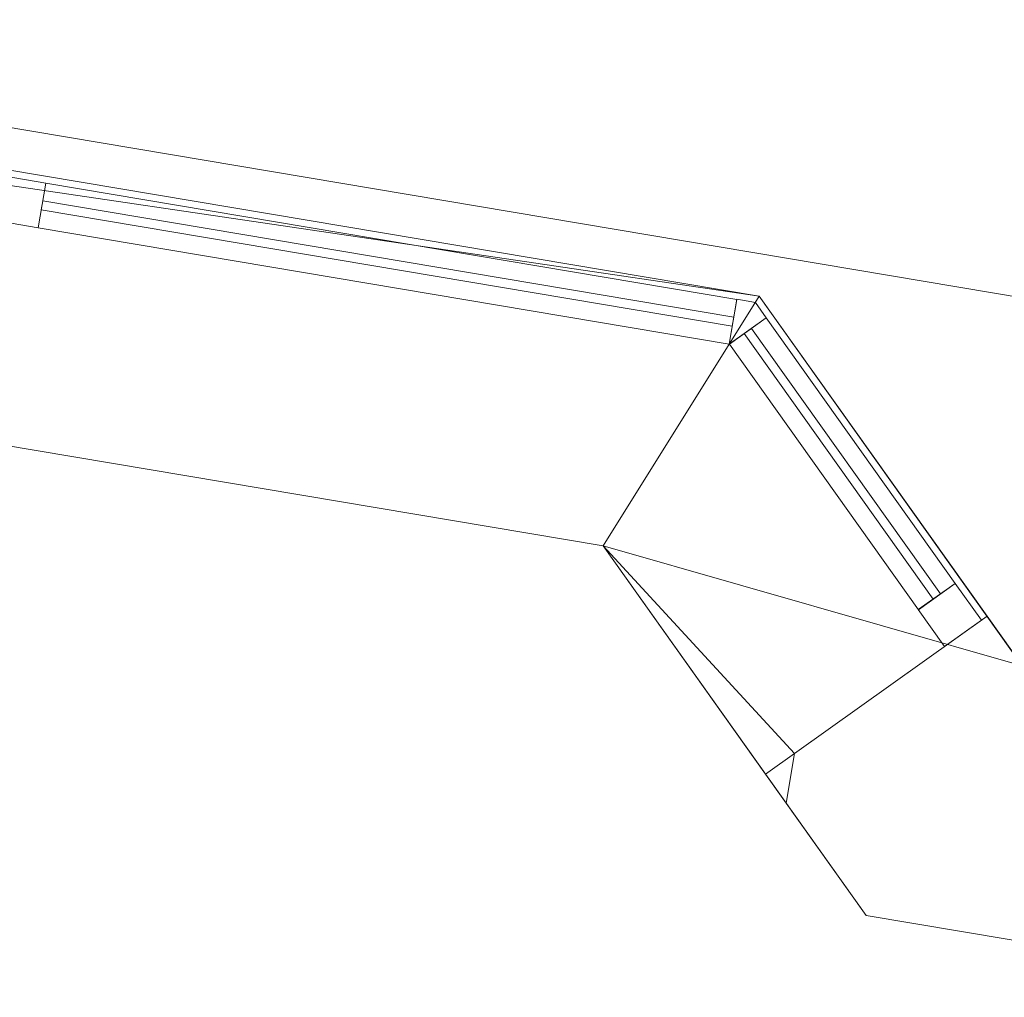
# Model space of a CAD drawing. Header units: millimetres. Extents: x -430348 to -225823, y -86243 to 5084.
# Tile 711 of 1056: x -352265 to -351180, y -1847 to -769. Entities that reach past the tile are written whole.
import ezdxf

# ---------------------------------------------------------------- set-up
doc = ezdxf.new("R2010")
doc.units = ezdxf.units.MM
for name, color, linetype, lineweight in [('A-GLAZ-CURT', 52, 'Continuous', 9), ('A-GLAZ-CWMG', 51, 'Continuous', 9), ('A-ROOF', 132, 'Continuous', 9), ('A-WALL', 113, 'Continuous', 9)]:
    doc.layers.add(name, color=color, linetype=linetype, lineweight=lineweight)

# ---------------------------------------------------------------- blocks, each defined once
blk = doc.blocks.new('System Panel - Glazed-518779-_3D_ Copy 1')
at = {"layer": 'A-GLAZ-CURT', "transparency": 33554471}
mesh = blk.add_polyface(dxfattribs=at)
corners = [(-386.3, 5), (-386.3, 5, 575), (386.3, 5, 575), (386.3, 5)]
mesh.append_faces([[corners[k] for k in face] for face in [(1, 2, 3, 0)]])
mesh = blk.add_polyface(dxfattribs=at)
corners = [(386.3, -5), (-386.3, -5), (-386.3, 5), (386.3, 5)]
mesh.append_faces([[corners[k] for k in face] for face in [(0, 1, 2, 3)]])
mesh = blk.add_polyface(dxfattribs=at)
corners = [(-386.3, -5, 575), (386.3, -5, 575), (386.3, 5, 575), (-386.3, 5, 575)]
mesh.append_faces([[corners[k] for k in face] for face in [(0, 1, 2, 3)]])
mesh = blk.add_polyface(dxfattribs=at)
corners = [(-386.3, -5), (-386.3, -5, 575), (-386.3, 5, 575), (-386.3, 5)]
mesh.append_faces([[corners[k] for k in face] for face in [(0, 1, 2, 3)]])
mesh = blk.add_polyface(dxfattribs=at)
corners = [(386.3, -5, 575), (386.3, -5), (386.3, 5), (386.3, 5, 575)]
mesh.append_faces([[corners[k] for k in face] for face in [(0, 1, 2, 3)]])
mesh = blk.add_polyface(dxfattribs=at)
corners = [(-386.3, -5), (386.3, -5), (386.3, -5, 575), (-386.3, -5, 575)]
mesh.append_faces([[corners[k] for k in face] for face in [(2, 3, 0, 1)]])
blk = doc.blocks.new('Quad Corner Mullion - Quad Mullion 1-518579-_3D_ Copy 1')
at = {"layer": 'A-GLAZ-CWMG'}
mesh = blk.add_polyface(dxfattribs=at)
corners = [(25, 10.4), (10.4, 25), (-10.4, 25), (-10.4, -25)]
mesh.append_faces([[corners[k] for k in face] for face in [(0, 1, 2, 3)]])
mesh = blk.add_polyface(dxfattribs=at)
corners = [(-10.4, 25), (10.4, 25), (10.4, 25, -650), (-10.4, 25, -650)]
mesh.append_faces([[corners[k] for k in face] for face in [(3, 0, 1, 2)]])
mesh = blk.add_polyface(dxfattribs=at)
corners = [(-10.4, -25), (-10.4, 25), (-10.4, 25, -650), (-10.4, -25, -650)]
mesh.append_faces([[corners[k] for k in face] for face in [(0, 1, 2, 3)]])
mesh = blk.add_polyface(dxfattribs=at)
corners = [(10.4, 25), (25, 10.4), (25, 10.4, -650), (10.4, 25, -650)]
mesh.append_faces([[corners[k] for k in face] for face in [(0, 1, 2, 3)]])
mesh = blk.add_polyface(dxfattribs=at)
corners = [(25, 10.4), (-10.4, -25), (-10.4, -25, -650), (25, 10.4, -650)]
mesh.append_faces([[corners[k] for k in face] for face in [(0, 1, 2, 3)]])
blk = doc.blocks.new('Rectangular Mullion - 50mm x 50mm-518586-_3D_ Copy 1')
at = {"layer": 'A-GLAZ-CWMG'}
mesh = blk.add_polyface(dxfattribs=at)
corners = [(0, 25), (-50, 25), (-50, -25), (0, -25)]
mesh.append_faces([[corners[k] for k in face] for face in [(2, 3, 0, 1)]])
mesh = blk.add_polyface(dxfattribs=at)
corners = [(0, 25, -772.6), (0, -25, -772.6), (-50, -25, -772.6), (-50, 25, -772.6)]
mesh.append_faces([[corners[k] for k in face] for face in [(0, 1, 2, 3)]])
mesh = blk.add_polyface(dxfattribs=at)
corners = [(-50, 25), (0, 25), (0, 25, -772.6), (-50, 25, -772.6)]
mesh.append_faces([[corners[k] for k in face] for face in [(0, 1, 2, 3)]])
mesh = blk.add_polyface(dxfattribs=at)
corners = [(-50, -25), (-50, 25), (-50, 25, -772.6), (-50, -25, -772.6)]
mesh.append_faces([[corners[k] for k in face] for face in [(0, 1, 2, 3)]])
mesh = blk.add_polyface(dxfattribs=at)
corners = [(0, 25), (0, -25), (0, -25, -772.6), (0, 25, -772.6)]
mesh.append_faces([[corners[k] for k in face] for face in [(0, 1, 2, 3)]])
mesh = blk.add_polyface(dxfattribs=at)
corners = [(0, -25), (-50, -25), (-50, -25, -772.6), (0, -25, -772.6)]
mesh.append_faces([[corners[k] for k in face] for face in [(0, 1, 2, 3)]])
blk = doc.blocks.new('System Panel - Glazed-518584-_3D_ Copy 1')
at = {"layer": 'A-GLAZ-CURT', "transparency": 33554471}
mesh = blk.add_polyface(dxfattribs=at)
corners = [(-179.6, 5), (-179.6, 5, 575), (179.6, 5, 575), (179.6, 5)]
mesh.append_faces([[corners[k] for k in face] for face in [(2, 3, 0, 1)]])
mesh = blk.add_polyface(dxfattribs=at)
corners = [(179.6, -5), (-179.6, -5), (-179.6, 5), (179.6, 5)]
mesh.append_faces([[corners[k] for k in face] for face in [(3, 0, 1, 2)]])
mesh = blk.add_polyface(dxfattribs=at)
corners = [(-179.6, -5, 575), (179.6, -5, 575), (179.6, 5, 575), (-179.6, 5, 575)]
mesh.append_faces([[corners[k] for k in face] for face in [(3, 0, 1, 2)]])
mesh = blk.add_polyface(dxfattribs=at)
corners = [(-179.6, -5), (-179.6, -5, 575), (-179.6, 5, 575), (-179.6, 5)]
mesh.append_faces([[corners[k] for k in face] for face in [(3, 0, 1, 2)]])
mesh = blk.add_polyface(dxfattribs=at)
corners = [(179.6, -5, 575), (179.6, -5), (179.6, 5), (179.6, 5, 575)]
mesh.append_faces([[corners[k] for k in face] for face in [(3, 0, 1, 2)]])
mesh = blk.add_polyface(dxfattribs=at)
corners = [(-179.6, -5), (179.6, -5), (179.6, -5, 575), (-179.6, -5, 575)]
mesh.append_faces([[corners[k] for k in face] for face in [(3, 0, 1, 2)]])
blk = doc.blocks.new('Rectangular Mullion - 50mm x 50mm-430066-_3D_ Copy 1')
at = {"layer": 'A-GLAZ-CWMG'}
mesh = blk.add_polyface(dxfattribs=at)
corners = [(0, 25), (-50, 25), (-50, -25), (0, -25)]
mesh.append_faces([[corners[k] for k in face] for face in [(2, 3, 0, 1)]])
mesh = blk.add_polyface(dxfattribs=at)
corners = [(-50, 25), (0, 25), (0, 25, -650), (-50, 25, -650)]
mesh.append_faces([[corners[k] for k in face] for face in [(0, 1, 2, 3)]])
mesh = blk.add_polyface(dxfattribs=at)
corners = [(-50, -25), (-50, 25), (-50, 25, -650), (-50, -25, -650)]
mesh.append_faces([[corners[k] for k in face] for face in [(0, 1, 2, 3)]])
mesh = blk.add_polyface(dxfattribs=at)
corners = [(0, 25), (0, -25), (0, -25, -650), (0, 25, -650)]
mesh.append_faces([[corners[k] for k in face] for face in [(0, 1, 2, 3)]])
mesh = blk.add_polyface(dxfattribs=at)
corners = [(0, -25), (-50, -25), (-50, -25, -650), (0, -25, -650)]
mesh.append_faces([[corners[k] for k in face] for face in [(0, 1, 2, 3)]])
blk = doc.blocks.new('Rectangular Mullion - 50mm x 50mm-518581-_3D_ Copy 1')
at = {"layer": 'A-GLAZ-CWMG'}
mesh = blk.add_polyface(dxfattribs=at)
corners = [(0, 25), (-50, 25), (-50, -25), (0, -25)]
mesh.append_faces([[corners[k] for k in face] for face in [(3, 0, 1, 2)]])
mesh = blk.add_polyface(dxfattribs=at)
corners = [(0, 25, -359.3), (0, -25, -359.3), (-50, -25, -359.3), (-50, 25, -359.3)]
mesh.append_faces([[corners[k] for k in face] for face in [(3, 0, 1, 2)]])
mesh = blk.add_polyface(dxfattribs=at)
corners = [(-50, 25), (0, 25), (0, 25, -359.3), (-50, 25, -359.3)]
mesh.append_faces([[corners[k] for k in face] for face in [(3, 0, 1, 2)]])
mesh = blk.add_polyface(dxfattribs=at)
corners = [(-50, -25), (-50, 25), (-50, 25, -359.3), (-50, -25, -359.3)]
mesh.append_faces([[corners[k] for k in face] for face in [(3, 0, 1, 2)]])
mesh = blk.add_polyface(dxfattribs=at)
corners = [(0, 25), (0, -25), (0, -25, -359.3), (0, 25, -359.3)]
mesh.append_faces([[corners[k] for k in face] for face in [(3, 0, 1, 2)]])
mesh = blk.add_polyface(dxfattribs=at)
corners = [(0, -25), (-50, -25), (-50, -25, -359.3), (0, -25, -359.3)]
mesh.append_faces([[corners[k] for k in face] for face in [(3, 0, 1, 2)]])
blk = doc.blocks.new('Rectangular Mullion - 50mm x 50mm-518582-_3D_ Copy 1')
at = {"layer": 'A-GLAZ-CWMG'}
mesh = blk.add_polyface(dxfattribs=at)
corners = [(0, 25), (-50, 25), (-50, -25), (0, -25)]
mesh.append_faces([[corners[k] for k in face] for face in [(2, 3, 0, 1)]])
mesh = blk.add_polyface(dxfattribs=at)
corners = [(0, 25, -359.3), (0, -25, -359.3), (-50, -25, -359.3), (-50, 25, -359.3)]
mesh.append_faces([[corners[k] for k in face] for face in [(0, 1, 2, 3)]])
mesh = blk.add_polyface(dxfattribs=at)
corners = [(-50, 25), (0, 25), (0, 25, -359.3), (-50, 25, -359.3)]
mesh.append_faces([[corners[k] for k in face] for face in [(3, 0, 1, 2)]])
mesh = blk.add_polyface(dxfattribs=at)
corners = [(-50, -25), (-50, 25), (-50, 25, -359.3), (-50, -25, -359.3)]
mesh.append_faces([[corners[k] for k in face] for face in [(3, 0, 1, 2)]])
mesh = blk.add_polyface(dxfattribs=at)
corners = [(0, 25), (0, -25), (0, -25, -359.3), (0, 25, -359.3)]
mesh.append_faces([[corners[k] for k in face] for face in [(3, 0, 1, 2)]])
mesh = blk.add_polyface(dxfattribs=at)
corners = [(0, -25), (-50, -25), (-50, -25, -359.3), (0, -25, -359.3)]
mesh.append_faces([[corners[k] for k in face] for face in [(3, 0, 1, 2)]])
blk = doc.blocks.new('Rectangular Mullion - 50mm x 50mm-518585-_3D_ Copy 1')
at = {"layer": 'A-GLAZ-CWMG'}
mesh = blk.add_polyface(dxfattribs=at)
corners = [(0, 25), (-50, 25), (-50, -25), (0, -25)]
mesh.append_faces([[corners[k] for k in face] for face in [(3, 0, 1, 2)]])
mesh = blk.add_polyface(dxfattribs=at)
corners = [(0, 25, -772.6), (0, -25, -772.6), (-50, -25, -772.6), (-50, 25, -772.6)]
mesh.append_faces([[corners[k] for k in face] for face in [(3, 0, 1, 2)]])
mesh = blk.add_polyface(dxfattribs=at)
corners = [(-50, 25), (0, 25), (0, 25, -772.6), (-50, 25, -772.6)]
mesh.append_faces([[corners[k] for k in face] for face in [(0, 1, 2, 3)]])
mesh = blk.add_polyface(dxfattribs=at)
corners = [(-50, -25), (-50, 25), (-50, 25, -772.6), (-50, -25, -772.6)]
mesh.append_faces([[corners[k] for k in face] for face in [(0, 1, 2, 3)]])
mesh = blk.add_polyface(dxfattribs=at)
corners = [(0, 25), (0, -25), (0, -25, -772.6), (0, 25, -772.6)]
mesh.append_faces([[corners[k] for k in face] for face in [(0, 1, 2, 3)]])
mesh = blk.add_polyface(dxfattribs=at)
corners = [(0, -25), (-50, -25), (-50, -25, -772.6), (0, -25, -772.6)]
mesh.append_faces([[corners[k] for k in face] for face in [(0, 1, 2, 3)]])
blk = doc.blocks.new('Quad Corner Mullion - Quad Mullion 1-518596-_3D_ Copy 1')
at = {"layer": 'A-GLAZ-CWMG'}
mesh = blk.add_polyface(dxfattribs=at)
corners = [(25, 10.4, -650), (-10.4, -25, -650), (-10.4, 25, -650), (10.4, 25, -650)]
mesh.append_faces([[corners[k] for k in face] for face in [(2, 3, 0, 1)]])
mesh = blk.add_polyface(dxfattribs=at)
corners = [(-10.4, 25), (10.4, 25), (10.4, 25, -650), (-10.4, 25, -650)]
mesh.append_faces([[corners[k] for k in face] for face in [(3, 0, 1, 2)]])
mesh = blk.add_polyface(dxfattribs=at)
corners = [(-10.4, -25), (-10.4, 25), (-10.4, 25, -650), (-10.4, -25, -650)]
mesh.append_faces([[corners[k] for k in face] for face in [(3, 0, 1, 2)]])
mesh = blk.add_polyface(dxfattribs=at)
corners = [(10.4, 25), (25, 10.4), (25, 10.4, -650), (10.4, 25, -650)]
mesh.append_faces([[corners[k] for k in face] for face in [(0, 1, 2, 3)]])
mesh = blk.add_polyface(dxfattribs=at)
corners = [(25, 10.4), (-10.4, -25), (-10.4, -25, -650), (25, 10.4, -650)]
mesh.append_faces([[corners[k] for k in face] for face in [(3, 0, 1, 2)]])
blk = doc.blocks.new('Rectangular Mullion - 50mm x 50mm-386504-_3D_ Copy 1')
at = {"layer": 'A-GLAZ-CWMG'}
mesh = blk.add_polyface(dxfattribs=at)
corners = [(0, 25, -650), (0, -25, -650), (-50, -25, -650), (-50, 25, -650)]
mesh.append_faces([[corners[k] for k in face] for face in [(3, 0, 1, 2)]])
mesh = blk.add_polyface(dxfattribs=at)
corners = [(-50, 25), (0, 25), (0, 25, -650), (-50, 25, -650)]
mesh.append_faces([[corners[k] for k in face] for face in [(3, 0, 1, 2)]])
mesh = blk.add_polyface(dxfattribs=at)
corners = [(-50, -25), (-50, 25), (-50, 25, -650), (-50, -25, -650)]
mesh.append_faces([[corners[k] for k in face] for face in [(3, 0, 1, 2)]])
mesh = blk.add_polyface(dxfattribs=at)
corners = [(0, 25), (0, -25), (0, -25, -650), (0, 25, -650)]
mesh.append_faces([[corners[k] for k in face] for face in [(3, 0, 1, 2)]])
mesh = blk.add_polyface(dxfattribs=at)
corners = [(0, -25), (-50, -25), (-50, -25, -650), (0, -25, -650)]
mesh.append_faces([[corners[k] for k in face] for face in [(3, 0, 1, 2)]])
blk = doc.blocks.new('Rectangular Mullion - 50mm x 50mm-386276-_3D_ Copy 1')
at = {"layer": 'A-GLAZ-CWMG'}
mesh = blk.add_polyface(dxfattribs=at)
corners = [(25, 25), (-25, 25), (-25, -25), (25, -25)]
mesh.append_faces([[corners[k] for k in face] for face in [(2, 3, 0, 1)]])
mesh = blk.add_polyface(dxfattribs=at)
corners = [(-25, 25), (25, 25), (25, 25, -650), (-25, 25, -650)]
mesh.append_faces([[corners[k] for k in face] for face in [(3, 0, 1, 2)]])
mesh = blk.add_polyface(dxfattribs=at)
corners = [(-25, -25), (-25, 25), (-25, 25, -650), (-25, -25, -650)]
mesh.append_faces([[corners[k] for k in face] for face in [(3, 0, 1, 2)]])
mesh = blk.add_polyface(dxfattribs=at)
corners = [(25, 25), (25, -25), (25, -25, -650), (25, 25, -650)]
mesh.append_faces([[corners[k] for k in face] for face in [(3, 0, 1, 2)]])
mesh = blk.add_polyface(dxfattribs=at)
corners = [(25, -25), (-25, -25), (-25, -25, -650), (25, -25, -650)]
mesh.append_faces([[corners[k] for k in face] for face in [(3, 0, 1, 2)]])
blk = doc.blocks.new('Rectangular Mullion - 50mm x 50mm-518587-_3D_ Copy 1')
at = {"layer": 'A-GLAZ-CWMG'}
mesh = blk.add_polyface(dxfattribs=at)
corners = [(25, 25), (-25, 25), (-25, -25), (25, -25)]
mesh.append_faces([[corners[k] for k in face] for face in [(2, 3, 0, 1)]])
mesh = blk.add_polyface(dxfattribs=at)
corners = [(25, 25, -772.6), (25, -25, -772.6), (-25, -25, -772.6), (-25, 25, -772.6)]
mesh.append_faces([[corners[k] for k in face] for face in [(0, 1, 2, 3)]])
mesh = blk.add_polyface(dxfattribs=at)
corners = [(-25, 25), (25, 25), (25, 25, -772.6), (-25, 25, -772.6)]
mesh.append_faces([[corners[k] for k in face] for face in [(0, 1, 2, 3)]])
mesh = blk.add_polyface(dxfattribs=at)
corners = [(-25, -25), (-25, 25), (-25, 25, -772.6), (-25, -25, -772.6)]
mesh.append_faces([[corners[k] for k in face] for face in [(0, 1, 2, 3)]])
mesh = blk.add_polyface(dxfattribs=at)
corners = [(25, 25), (25, -25), (25, -25, -772.6), (25, 25, -772.6)]
mesh.append_faces([[corners[k] for k in face] for face in [(0, 1, 2, 3)]])
mesh = blk.add_polyface(dxfattribs=at)
corners = [(25, -25), (-25, -25), (-25, -25, -772.6), (25, -25, -772.6)]
mesh.append_faces([[corners[k] for k in face] for face in [(0, 1, 2, 3)]])
blk = doc.blocks.new('Rectangular Mullion - 50mm x 50mm-430063-_3D_ Copy 1')
at = {"layer": 'A-GLAZ-CWMG'}
mesh = blk.add_polyface(dxfattribs=at)
corners = [(25, 25, -650), (25, -25, -650), (-25, -25, -650), (-25, 25, -650)]
mesh.append_faces([[corners[k] for k in face] for face in [(0, 1, 2, 3)]])
mesh = blk.add_polyface(dxfattribs=at)
corners = [(-25, 25), (25, 25), (25, 25, -650), (-25, 25, -650)]
mesh.append_faces([[corners[k] for k in face] for face in [(0, 1, 2, 3)]])
mesh = blk.add_polyface(dxfattribs=at)
corners = [(-25, -25), (-25, 25), (-25, 25, -650), (-25, -25, -650)]
mesh.append_faces([[corners[k] for k in face] for face in [(0, 1, 2, 3)]])
mesh = blk.add_polyface(dxfattribs=at)
corners = [(25, 25), (25, -25), (25, -25, -650), (25, 25, -650)]
mesh.append_faces([[corners[k] for k in face] for face in [(0, 1, 2, 3)]])
mesh = blk.add_polyface(dxfattribs=at)
corners = [(25, -25), (-25, -25), (-25, -25, -650), (25, -25, -650)]
mesh.append_faces([[corners[k] for k in face] for face in [(0, 1, 2, 3)]])
blk = doc.blocks.new('Rectangular Mullion - 50mm x 50mm-518583-_3D_ Copy 1')
at = {"layer": 'A-GLAZ-CWMG'}
mesh = blk.add_polyface(dxfattribs=at)
corners = [(25, 25), (-25, 25), (-25, -25), (25, -25)]
mesh.append_faces([[corners[k] for k in face] for face in [(2, 3, 0, 1)]])
mesh = blk.add_polyface(dxfattribs=at)
corners = [(25, 25, -359.3), (25, -25, -359.3), (-25, -25, -359.3), (-25, 25, -359.3)]
mesh.append_faces([[corners[k] for k in face] for face in [(0, 1, 2, 3)]])
mesh = blk.add_polyface(dxfattribs=at)
corners = [(-25, 25), (25, 25), (25, 25, -359.3), (-25, 25, -359.3)]
mesh.append_faces([[corners[k] for k in face] for face in [(3, 0, 1, 2)]])
mesh = blk.add_polyface(dxfattribs=at)
corners = [(-25, -25), (-25, 25), (-25, 25, -359.3), (-25, -25, -359.3)]
mesh.append_faces([[corners[k] for k in face] for face in [(3, 0, 1, 2)]])
mesh = blk.add_polyface(dxfattribs=at)
corners = [(25, 25), (25, -25), (25, -25, -359.3), (25, 25, -359.3)]
mesh.append_faces([[corners[k] for k in face] for face in [(3, 0, 1, 2)]])
mesh = blk.add_polyface(dxfattribs=at)
corners = [(25, -25), (-25, -25), (-25, -25, -359.3), (25, -25, -359.3)]
mesh.append_faces([[corners[k] for k in face] for face in [(3, 0, 1, 2)]])

msp = doc.modelspace()

# ---------------------------------------------------------------- block references
at = {"layer": 'A-GLAZ-CURT', "transparency": 33554471}
for name, p, rotation in [('System Panel - Glazed-518779-_3D_ Copy 1', (-351859.8, -1038, 62007.6), 170.4526997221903), ('System Panel - Glazed-518779-_3D_ Copy 1', (-351859.8, -1038, 59507.6), 170.4526997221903), ('System Panel - Glazed-518779-_3D_ Copy 1', (-351859.8, -1038, 62632.6), 170.4526997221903), ('System Panel - Glazed-518779-_3D_ Copy 1', (-351859.8, -1038, 60132.6), 170.4526997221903), ('System Panel - Glazed-518584-_3D_ Copy 1', (-351358.4, -1258.6, 62007.6), 125.4526997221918), ('System Panel - Glazed-518584-_3D_ Copy 1', (-351358.4, -1258.6, 59507.6), 125.4526997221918), ('System Panel - Glazed-518584-_3D_ Copy 1', (-351358.4, -1258.6, 62632.6), 125.4526997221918), ('System Panel - Glazed-518584-_3D_ Copy 1', (-351358.4, -1258.6, 60132.6), 125.4526997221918)]:
    msp.add_blockref(name, p, dxfattribs=dict(at, rotation=rotation))
at = {"layer": 'A-GLAZ-CWMG', "extrusion": (0, 0, -1), "rotation": 9.547300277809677}
for name, p in [('Rectangular Mullion - 50mm x 50mm-386276-_3D_ Copy 1', (352265.4, -969.8, -61957.6)), ('Rectangular Mullion - 50mm x 50mm-430063-_3D_ Copy 1', (352265.4, -969.8, -62607.6)), ('Rectangular Mullion - 50mm x 50mm-386276-_3D_ Copy 1', (352265.4, -969.8, -59457.6)), ('Rectangular Mullion - 50mm x 50mm-430063-_3D_ Copy 1', (352265.4, -969.8, -60107.6))]:
    msp.add_blockref(name, p, dxfattribs=at)
at = {"layer": 'A-GLAZ-CWMG', "extrusion": (0.986149, -0.165862, 0), "rotation": 270}
for p in [(-59383.8, 61957.6, -346427.7), (-59383.8, 59457.6, -346427.7)]:
    msp.add_blockref('Rectangular Mullion - 50mm x 50mm-518586-_3D_ Copy 1', p, dxfattribs=at)
at = {"layer": 'A-GLAZ-CWMG', "extrusion": (-0.986149, 0.165862, 0), "rotation": 90}
for name, p in [('Rectangular Mullion - 50mm x 50mm-518585-_3D_ Copy 1', (59383.8, 63257.6, 347200.3)), ('Rectangular Mullion - 50mm x 50mm-518585-_3D_ Copy 1', (59383.8, 60757.6, 347200.3)), ('Rectangular Mullion - 50mm x 50mm-518587-_3D_ Copy 1', (59383.8, 62607.6, 347200.3)), ('Rectangular Mullion - 50mm x 50mm-518587-_3D_ Copy 1', (59383.8, 60107.6, 347200.3))]:
    msp.add_blockref(name, p, dxfattribs=at)
at = {"layer": 'A-GLAZ-CWMG'}
for name, p, rotation in [('Quad Corner Mullion - Quad Mullion 1-518579-_3D_ Copy 1', (-351468.6, -1103.8, 63257.6), 350.4526997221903), ('Quad Corner Mullion - Quad Mullion 1-518579-_3D_ Copy 1', (-351468.6, -1103.8, 60757.6), 350.4526997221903), ('Quad Corner Mullion - Quad Mullion 1-518596-_3D_ Copy 1', (-351468.6, -1103.8, 62607.6), 350.4526997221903), ('Quad Corner Mullion - Quad Mullion 1-518596-_3D_ Copy 1', (-351468.6, -1103.8, 60107.6), 350.4526997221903), ('Rectangular Mullion - 50mm x 50mm-430066-_3D_ Copy 1', (-351225.2, -1445.7, 63257.6), 305.4526997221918), ('Rectangular Mullion - 50mm x 50mm-430066-_3D_ Copy 1', (-351225.2, -1445.7, 60757.6), 305.4526997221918), ('Rectangular Mullion - 50mm x 50mm-386504-_3D_ Copy 1', (-351225.2, -1445.7, 62607.6), 305.4526997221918), ('Rectangular Mullion - 50mm x 50mm-386504-_3D_ Copy 1', (-351225.2, -1445.7, 60107.6), 305.4526997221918)]:
    msp.add_blockref(name, p, dxfattribs=dict(at, rotation=rotation))
at = {"layer": 'A-GLAZ-CWMG', "extrusion": (-0.580031, 0.814595, 0), "rotation": 90}
for name, p in [('Rectangular Mullion - 50mm x 50mm-518581-_3D_ Copy 1', (286944.7, 63257.6, 202953)), ('Rectangular Mullion - 50mm x 50mm-518581-_3D_ Copy 1', (286944.7, 60757.6, 202953)), ('Rectangular Mullion - 50mm x 50mm-518583-_3D_ Copy 1', (286944.7, 62607.6, 202953)), ('Rectangular Mullion - 50mm x 50mm-518583-_3D_ Copy 1', (286944.7, 60107.6, 202953))]:
    msp.add_blockref(name, p, dxfattribs=at)
at = {"layer": 'A-GLAZ-CWMG', "extrusion": (0.580031, -0.814595, 0), "rotation": 270}
for p in [(-286944.7, 61957.6, -202593.7), (-286944.7, 59457.6, -202593.7)]:
    msp.add_blockref('Rectangular Mullion - 50mm x 50mm-518582-_3D_ Copy 1', p, dxfattribs=at)

# ---------------------------------------------------------------- meshes
at = {"layer": 'A-ROOF'}
mesh = msp.add_polyface(dxfattribs=at)
corners = [(-360412.7, 480.5, 63257.6), (-360412.7, 480.5, 63357.6), (-335956.2, -3632.8, 63357.6), (-335956.2, -3632.8, 63257.6)]
mesh.append_faces([[corners[k] for k in face] for face in [(2, 3, 0, 1)]])
mesh = msp.add_polyface(dxfattribs=at)
corners = [(-335956.2, -3632.8, 63357.6), (-360412.7, 480.5, 63357.6), (-357333, -3637.3, 65907.6), (-355277.9, -3983, 65907.6), (-355180.4, -3403.2, 65485.3), (-354376.7, -3538.4, 65485.3), (-354474.2, -4118.1, 65907.6), (-343029.9, -6043, 65907.6), (-342932.4, -5463.2, 65485.3), (-342128.7, -5598.4, 65485.3), (-342226.2, -6178.1, 65907.6), (-340055.7, -6543.2, 65907.6)]
mesh.append_faces([[corners[k] for k in face] for face in [(4, 1, 2, 3)]], dxfattribs={"vtx0": -1})
mesh.append_faces([[corners[k] for k in face] for face in [(1, 4, 5, 0)]], dxfattribs={"vtx0": -1, "vtx2": -1})
mesh.append_faces([[corners[k] for k in face] for face in [(11, 0, 9, 10), (7, 8, 5, 6)]], dxfattribs={"vtx1": -1})
mesh.append_faces([[corners[k] for k in face] for face in [(8, 9, 0, 5)]], dxfattribs={"vtx1": -1, "vtx2": -1, "vtx3": -1})
mesh = msp.add_polyface(dxfattribs=at)
corners = [(-360412.7, 480.5, 63257.6), (-335956.2, -3632.8, 63257.6), (-340055.7, -6543.2, 65807.6), (-342226.2, -6178.1, 65807.6), (-342128.7, -5598.4, 65385.3), (-342932.4, -5463.2, 65385.3), (-343029.9, -6043, 65807.6), (-354474.2, -4118.1, 65807.6), (-354376.7, -3538.4, 65385.3), (-355180.4, -3403.2, 65385.3), (-355277.9, -3983, 65807.6), (-357333, -3637.3, 65807.6)]
mesh.append_faces([[corners[k] for k in face] for face in [(4, 1, 2, 3), (8, 5, 6, 7)]], dxfattribs={"vtx0": -1})
mesh.append_faces([[corners[k] for k in face] for face in [(1, 4, 5, 8)]], dxfattribs={"vtx0": -1, "vtx2": -1, "vtx3": -1})
mesh.append_faces([[corners[k] for k in face] for face in [(11, 0, 9, 10)]], dxfattribs={"vtx1": -1})
mesh.append_faces([[corners[k] for k in face] for face in [(8, 9, 0, 1)]], dxfattribs={"vtx1": -1, "vtx3": -1})
at = {"layer": 'A-WALL'}
mesh = msp.add_polyface(dxfattribs=at)
corners = [(-351449.9, -1074, 58457.6), (-353070, -801.5, 58457.6), (-353070, -801.5, 59457.6), (-351449.9, -1074, 59457.6), (-351449.9, -1074, 60757.6), (-353070, -801.5, 60757.6), (-353070, -801.5, 61957.6), (-351449.9, -1074, 61957.6), (-353070, -801.5, 63291), (-351449.9, -1074, 63291), (-351449.9, -1074, 63257.6), (-353070, -801.5, 63257.6)]
mesh.append_faces([[corners[k] for k in face] for face in [(3, 0, 1, 2), (7, 4, 5, 6), (9, 10, 11, 8)]])
mesh = msp.add_polyface(dxfattribs=at)
corners = [(-353070, -801.5, 58457.6), (-351449.9, -1074, 58457.6), (-351622.2, -1349.3, 58457.6), (-352997.3, -1118, 58457.6)]
mesh.append_faces([[corners[k] for k in face] for face in [(3, 0, 1, 2)]])
mesh = msp.add_polyface(dxfattribs=at)
corners = [(-351622.2, -1349.3, 63257.6), (-352997.3, -1118, 63257.6), (-353070, -801.5, 63257.6), (-351449.9, -1074, 63257.6)]
mesh.append_faces([[corners[k] for k in face] for face in [(3, 0, 1, 2)]])
mesh = msp.add_polyface(dxfattribs=at)
corners = [(-352997.3, -1118, 61957.6), (-351622.2, -1349.3, 61957.6), (-351449.9, -1074, 61957.6), (-353070, -801.5, 61957.6)]
mesh.append_faces([[corners[k] for k in face] for face in [(0, 1, 2, 3)]])
mesh = msp.add_polyface(dxfattribs=at)
corners = [(-351622.2, -1349.3, 60757.6), (-352997.3, -1118, 60757.6), (-353062.2, -835.8, 60757.6), (-353070, -801.5, 60757.6), (-351449.9, -1074, 60757.6)]
mesh.append_faces([[corners[k] for k in face] for face in [(3, 4, 2)]], dxfattribs={"vtx1": -1})
mesh.append_faces([[corners[k] for k in face] for face in [(0, 1, 2, 4)]], dxfattribs={"vtx2": -1})
mesh = msp.add_polyface(dxfattribs=at)
corners = [(-352997.3, -1118, 59457.6), (-351622.2, -1349.3, 59457.6), (-351449.9, -1074, 59457.6), (-353070, -801.5, 59457.6), (-353062.2, -835.8, 59457.6)]
mesh.append_faces([[corners[k] for k in face] for face in [(2, 3, 4)]], dxfattribs={"vtx2": -1})
mesh.append_faces([[corners[k] for k in face] for face in [(4, 0, 1, 2)]], dxfattribs={"vtx3": -1})
mesh = msp.add_polyface(dxfattribs=at)
corners = [(-351449.9, -1074, 63291), (-353070, -801.5, 63291), (-352997.3, -1118, 63506.5), (-351622.2, -1349.3, 63506.5)]
mesh.append_faces([[corners[k] for k in face] for face in [(2, 3, 0, 1)]])
mesh = msp.add_polyface(dxfattribs=at)
corners = [(-351449.9, -1074, 58457.6), (-351159.9, -1481.3, 58457.6), (-350913.8, -1826.9, 58457.6), (-351332.2, -1756.6, 58457.6), (-351622.2, -1349.3, 58457.6)]
mesh.append_faces([[corners[k] for k in face] for face in [(1, 4, 0)]], dxfattribs={"vtx0": -1})
mesh.append_faces([[corners[k] for k in face] for face in [(3, 4, 1, 2)]], dxfattribs={"vtx1": -1})
mesh = msp.add_polyface(dxfattribs=at)
corners = [(-351449.9, -1074, 58457.6), (-351622.2, -1349.3, 58457.6), (-351622.2, -1349.3, 59457.6), (-351449.9, -1074, 59457.6), (-351449.9, -1074, 60757.6), (-351622.2, -1349.3, 60757.6), (-351622.2, -1349.3, 61957.6), (-351449.9, -1074, 61957.6), (-351449.9, -1074, 63257.6), (-351622.2, -1349.3, 63257.6), (-351622.2, -1349.3, 63506.5), (-351449.9, -1074, 63291)]
mesh.append_faces([[corners[k] for k in face] for face in [(2, 3, 0, 1), (6, 7, 4, 5), (11, 8, 9, 10)]])
mesh = msp.add_polyface(dxfattribs=at)
corners = [(-351198.7, -1426.8, 63257.6), (-351411, -1578, 63257.6), (-351420.2, -1632.9, 63257.6), (-351622.2, -1349.3, 63257.6), (-351449.9, -1074, 63257.6)]
mesh.append_faces([[corners[k] for k in face] for face in [(1, 2, 3)]], dxfattribs={"vtx2": -1})
mesh.append_faces([[corners[k] for k in face] for face in [(3, 4, 0, 1)]], dxfattribs={"vtx3": -1})
mesh = msp.add_polyface(dxfattribs=at)
corners = [(-351420.2, -1632.9, 61957.6), (-351411, -1578, 61957.6), (-351198.7, -1426.8, 61957.6), (-351449.9, -1074, 61957.6), (-351622.2, -1349.3, 61957.6)]
mesh.append_faces([[corners[k] for k in face] for face in [(1, 4, 0), (4, 1, 2, 3)]], dxfattribs={"vtx0": -1})
mesh = msp.add_polyface(dxfattribs=at)
corners = [(-351198.7, -1426.8, 60757.6), (-351443.1, -1600.8, 60757.6), (-351622.2, -1349.3, 60757.6), (-351449.9, -1074, 60757.6)]
mesh.append_faces([[corners[k] for k in face] for face in [(0, 1, 2, 3)]])
mesh = msp.add_polyface(dxfattribs=at)
corners = [(-351443.1, -1600.8, 59457.6), (-351198.7, -1426.8, 59457.6), (-351449.9, -1074, 59457.6), (-351622.2, -1349.3, 59457.6)]
mesh.append_faces([[corners[k] for k in face] for face in [(3, 0, 1, 2)]])
mesh = msp.add_polyface(dxfattribs=at)
corners = [(-350913.8, -1826.9, 63760.4), (-351159.9, -1481.3, 63544.9), (-351449.9, -1074, 63291), (-351622.2, -1349.3, 63506.5), (-351332.2, -1756.6, 63760.4)]
mesh.append_faces([[corners[k] for k in face] for face in [(3, 1, 2)]], dxfattribs={"vtx0": -1})
mesh.append_faces([[corners[k] for k in face] for face in [(4, 0, 1, 3)]], dxfattribs={"vtx2": -1})
mesh = msp.add_polyface(dxfattribs=at)
corners = [(-351622.2, -1349.3, 58457.6), (-351449.9, -1074, 58457.6), (-351449.9, -1074, 59457.6), (-351622.2, -1349.3, 59457.6), (-351622.2, -1349.3, 63506.5), (-351622.2, -1349.3, 63257.6), (-351449.9, -1074, 63257.6), (-351449.9, -1074, 63291), (-351449.9, -1074, 61957.6), (-351622.2, -1349.3, 61957.6), (-351622.2, -1349.3, 60757.6), (-351449.9, -1074, 60757.6)]
mesh.append_faces([[corners[k] for k in face] for face in [(3, 0, 1, 2), (7, 4, 5, 6), (9, 10, 11, 8)]])
mesh = msp.add_polyface(dxfattribs=at)
corners = [(-350913.8, -1826.9, 58457.6), (-351159.9, -1481.3, 58457.6), (-351449.9, -1074, 58457.6), (-351449.9, -1074, 59457.6), (-351198.7, -1426.8, 59457.6), (-351198.7, -1426.8, 60757.6), (-351449.9, -1074, 60757.6), (-351449.9, -1074, 61957.6), (-351198.7, -1426.8, 61957.6), (-351198.7, -1426.8, 63257.6), (-351449.9, -1074, 63257.6), (-351449.9, -1074, 63291), (-351159.9, -1481.3, 63544.9), (-350913.8, -1826.9, 63760.4)]
mesh.append_faces([[corners[k] for k in face] for face in [(5, 8, 13, 0)]], dxfattribs={"vtx0": -1, "vtx1": -1, "vtx3": -1})
mesh.append_faces([[corners[k] for k in face] for face in [(0, 4, 5), (9, 12, 13, 8)]], dxfattribs={"vtx0": -1, "vtx2": -1})
mesh.append_faces([[corners[k] for k in face] for face in [(4, 0, 1, 2)]], dxfattribs={"vtx0": -1, "vtx3": -1})
mesh.append_faces([[corners[k] for k in face] for face in [(7, 8, 5, 6), (3, 4, 2)]], dxfattribs={"vtx1": -1})
mesh.append_faces([[corners[k] for k in face] for face in [(9, 10, 11, 12)]], dxfattribs={"vtx3": -1})
mesh = msp.add_polyface(dxfattribs=at)
corners = [(-352997.3, -1118, 58457.6), (-351622.2, -1349.3, 58457.6), (-351622.2, -1349.3, 59457.6), (-352997.3, -1118, 59457.6), (-351622.2, -1349.3, 63257.6), (-351622.2, -1349.3, 63506.5), (-352997.3, -1118, 63506.5), (-352997.3, -1118, 63257.6), (-351622.2, -1349.3, 61957.6), (-352997.3, -1118, 61957.6), (-352997.3, -1118, 60757.6), (-351622.2, -1349.3, 60757.6)]
mesh.append_faces([[corners[k] for k in face] for face in [(3, 0, 1, 2), (5, 6, 7, 4), (9, 10, 11, 8)]])
mesh = msp.add_polyface(dxfattribs=at)
corners = [(-351622.2, -1349.3, 58457.6), (-351332.2, -1756.6, 58457.6), (-351332.2, -1756.6, 63760.4), (-351622.2, -1349.3, 63506.5), (-351622.2, -1349.3, 63257.6), (-351420.2, -1632.9, 63257.6), (-351420.2, -1632.9, 61957.6), (-351622.2, -1349.3, 61957.6), (-351622.2, -1349.3, 60757.6), (-351443.1, -1600.8, 60757.6), (-351443.1, -1600.8, 59457.6), (-351622.2, -1349.3, 59457.6)]
mesh.append_faces([[corners[k] for k in face] for face in [(2, 5, 6, 1)]], dxfattribs={"vtx0": -1, "vtx2": -1})
mesh.append_faces([[corners[k] for k in face] for face in [(9, 10, 1, 6)]], dxfattribs={"vtx1": -1, "vtx2": -1, "vtx3": -1})
mesh.append_faces([[corners[k] for k in face] for face in [(3, 4, 5, 2), (7, 8, 9, 6)]], dxfattribs={"vtx2": -1})
mesh.append_faces([[corners[k] for k in face] for face in [(10, 11, 0, 1)]], dxfattribs={"vtx3": -1})
mesh = msp.add_polyface(dxfattribs=at)
corners = [(-351198.7, -1426.8, 59457.6), (-351443.1, -1600.8, 59457.6), (-351443.1, -1600.8, 60757.6), (-351198.7, -1426.8, 60757.6)]
mesh.append_faces([[corners[k] for k in face] for face in [(1, 2, 3, 0)]])
mesh = msp.add_polyface(dxfattribs=at)
corners = [(-351198.7, -1426.8, 63257.6), (-351198.7, -1426.8, 61957.6), (-351411, -1578, 61957.6), (-351411, -1578, 63257.6)]
mesh.append_faces([[corners[k] for k in face] for face in [(1, 2, 3, 0)]])
mesh = msp.add_polyface(dxfattribs=at)
corners = [(-351411, -1578, 61957.6), (-351420.2, -1632.9, 61957.6), (-351420.2, -1632.9, 63257.6), (-351411, -1578, 63257.6)]
mesh.append_faces([[corners[k] for k in face] for face in [(1, 2, 3, 0)]])
mesh = msp.add_polyface(dxfattribs=at)
corners = [(-350913.8, -1826.9, 58457.6), (-350913.8, -1826.9, 63760.4), (-351332.2, -1756.6, 63760.4), (-351332.2, -1756.6, 58457.6)]
mesh.append_faces([[corners[k] for k in face] for face in [(2, 3, 0, 1)]])

doc.saveas('drawing.dxf')
